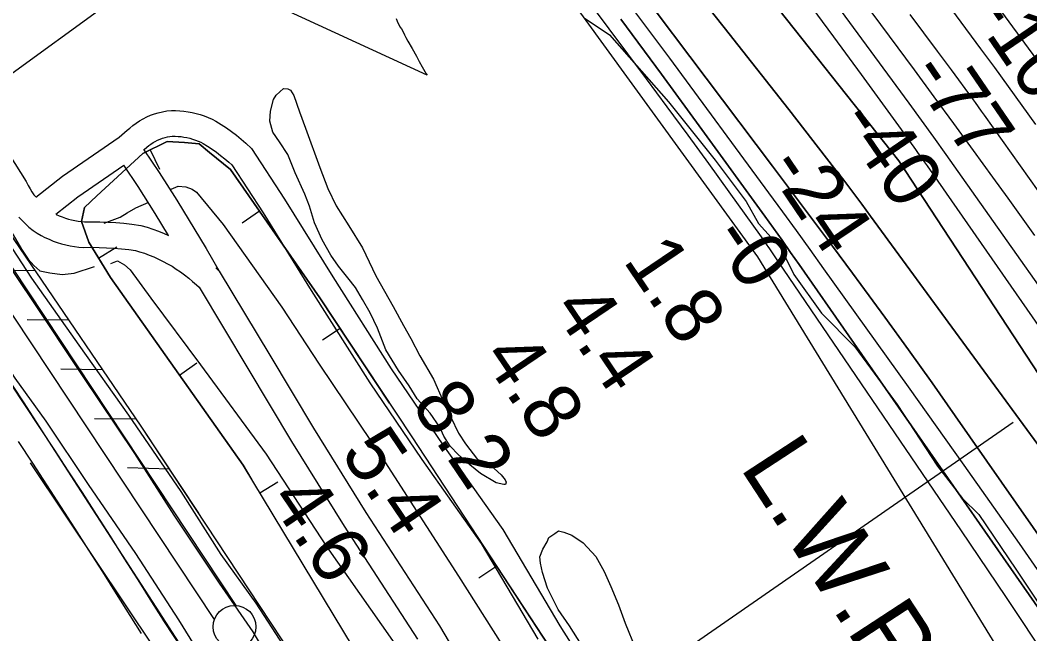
# Model space of a CAD drawing. Extents: x 3704301 to 3742427, y 506229 to 532009.
# Drawn here: x 3728276 to 3729457, y 515371 to 516088 of the extents above; entities that cross this region are included whole.
import ezdxf

# ---------------------------------------------------------------- set-up
doc = ezdxf.new("R2010")
doc.units = 0
for name, color, linetype in [('V-BORW-LINE', 7, 'Continuous'), ('V-FLOD-BASE', 7, 'Continuous'), ('V-LEVE-TOET', 7, 'Continuous'), ('V-RIVR-EDGE', 7, 'Continuous'), ('V-RIVR-RANG', 7, 'Continuous'), ('V-ROAD-CNTR', 7, 'Continuous'), ('V-RRAP-FSHR', 7, 'Continuous'), ('V-SITE-VEGE', 7, 'Continuous'), ('V-SURV-LINE', 7, 'Continuous'), ('V-TOPO-DPTH', 7, 'Continuous'), ('V-TOPO-MAJR', 7, 'Continuous'), ('V-TOPO-MINR', 7, 'Continuous'), ('V-TOPO-SHOR', 7, 'Continuous'), ('V-TOPO-WATR', 7, 'Continuous'), ('V-TOPO-WATR-IDEN', 7, 'Continuous'), ('V-WETL-SWMP', 7, 'Continuous')]:
    doc.layers.add(name, color=color, linetype=linetype)

msp = doc.modelspace()

# ---------------------------------------------------------------- linework, layer by layer
at = {"layer": 'V-BORW-LINE'}
for p, q in [((3728428.1, 515936.6), (3728439.2, 515914.3)), ((3728556.2, 515865.1), (3728535.6, 515850.8)), ((3728367.8, 515810.1), (3728389, 515823.2)), ((3728650.4, 515727.7), (3728629.6, 515713.9)), ((3728462.5, 515673), (3728482.9, 515687.5)), ((3728556.3, 515535.5), (3728577.7, 515548.4)), ((3728833.7, 515449.5), (3728812.8, 515435.8))]:
    msp.add_line(p, q, dxfattribs=at)
for points in [[(3729161.5, 514541.3), (3728996.1, 514809.5), (3728830.2, 515082.3), (3728536.8, 515567.8), (3728381.7, 515787.5), (3728356.2, 515828.8), (3728347.9, 515852.8), (3728351.5, 515869.4), (3728365.9, 515882.8), (3728419.7, 515932.5), (3728448, 515946.6), (3728468.2, 515945.4), (3728485.6, 515943.6), (3728497.4, 515933.7), (3728522.3, 515913.8), (3728626.6, 515763.8), (3728734.4, 515601.1), (3728887.3, 515367.6), (3729153.8, 514962.1)], [(3728708.3, 515640.4), (3728626.6, 515763.8), (3728522.3, 515913.8), (3728497.4, 515933.7), (3728485.6, 515943.6), (3728468.2, 515945.4), (3728448, 515946.6), (3728419.7, 515932.5), (3728365.9, 515882.8), (3728351.5, 515869.4), (3728347.9, 515852.8), (3728356.2, 515828.8), (3728381.7, 515787.5), (3728536.8, 515567.8), (3728547.2, 515550.5)], [(3729153.8, 514962.1), (3728887.3, 515367.6), (3728827.5, 515458.9)]]:
    msp.add_lwpolyline(points, dxfattribs=at)
at = {"layer": 'V-FLOD-BASE'}
for points in [[(3728548.6, 515372.9), (3728509.4, 515429.7), (3728456.2, 515509.5), (3728410.2, 515581.4), (3728348.8, 515672.6), (3728290.2, 515761.3), (3728243.9, 515829), (3728177.6, 515929), (3728137.2, 515992), (3728091.6, 516061.2)], [(3728919.9, 514772.1), (3728895.5, 514815.6), (3728859.3, 514875.4), (3728811.2, 514951.5), (3728758.7, 515034.7), (3728721.3, 515095), (3728685.1, 515149.1), (3728632.9, 515232.9), (3728584.1, 515312.6), (3728548.6, 515372.9)]]:
    msp.add_lwpolyline(points, dxfattribs=at)
at = {"layer": 'V-LEVE-TOET'}
for points in [[(3728517.7, 515295.9), (3728461.8, 515387), (3728411.3, 515464.3), (3728356.1, 515545.1), (3728306.6, 515619.2), (3728270.1, 515669.6), (3728214.9, 515754.4), (3728169.1, 515825.5), (3728117.4, 515903.6), (3728070.6, 515971.3), (3728020.1, 516043.2), (3727997.6, 516075.3), (3727983.6, 516095.1), (3727967.8, 516116.1), (3727928.1, 516161.8)], [(3728970.9, 514731.2), (3728916.4, 514818.4), (3728870.4, 514894.5), (3728810.3, 514994.2), (3728751.6, 515084.7), (3728691.3, 515177.8), (3728631.7, 515277.3), (3728584.4, 515356.6), (3728552.1, 515406.5), (3728511.4, 515463.4), (3728464.6, 515537.2), (3728403, 515626.4), (3728344.9, 515708.4), (3728289.7, 515786.5), (3728249.8, 515847), (3728179.6, 515955.2), (3728135.2, 516019), (3728113.8, 516050.6)]]:
    msp.add_lwpolyline(points, dxfattribs=at)
at = {"layer": 'V-RIVR-EDGE'}
msp.add_lwpolyline([(3728935.8, 516091.1), (3728965.7, 516071.2), (3729034.6, 515993), (3729089, 515924.5), (3729125.5, 515876.3), (3729139.9, 515850.5), (3729166.2, 515821.6), (3729181.2, 515791), (3729213.5, 515745.8), (3729252.4, 515706.1), (3729302.1, 515638.8), (3729349.3, 515566.6), (3729378.6, 515528.7), (3729397.8, 515510.1), (3729440.9, 515446.3), (3729476.7, 515392.2)], dxfattribs=at)
at = {"layer": 'V-RIVR-RANG'}
for p, q in [((3728154, 515944.5), (3728881.2, 516474.9)), ((3728698.1, 515105.7), (3729438, 515618.1))]:
    msp.add_line(p, q, dxfattribs=at)
at = {"layer": 'V-ROAD-CNTR'}
for points in [[(3728099.2, 516097.1), (3728122.1, 516079.8), (3728123.7, 516078.6), (3728146.3, 516061.3), (3728196.9, 516013.7), (3728249.4, 515952.3), (3728283.2, 515899.6), (3728285.6, 515894.9), (3728287.6, 515891.2), (3728289.8, 515887.7), (3728292.1, 515884.3), (3728293.8, 515882)], [(3728294.4, 515881.3), (3728325.6, 515905.8), (3728391.7, 515951.7), (3728401.4, 515959.6), (3728404.2, 515962.2), (3728407.9, 515965.3), (3728411.7, 515968.1), (3728415.8, 515970.8), (3728419.9, 515973.2), (3728424.2, 515975.3), (3728428.6, 515977.2), (3728433.1, 515978.8), (3728437.7, 515980.2), (3728442.4, 515981.3), (3728447.5, 515982.3), (3728453, 515982.6), (3728457.9, 515982.6), (3728462.8, 515982.4), (3728467.6, 515982), (3728472.5, 515981.4), (3728477.3, 515980.5), (3728482.1, 515979.3), (3728486.8, 515978), (3728491.4, 515976.4), (3728496, 515974.6), (3728500.5, 515972.6), (3728505, 515970.3), (3728511.4, 515966.4), (3728517.5, 515962.4), (3728523.4, 515958.3), (3728529.2, 515953.9), (3728534.8, 515949.3), (3728540.2, 515944.5), (3728546.6, 515938.5), (3728585.5, 515879.1), (3728641.8, 515788), (3728710.1, 515680.5), (3728770.6, 515591.5), (3728840.7, 515492.4), (3728907.3, 515380), (3728963.9, 515290.6)], [(3728420.4, 515936.4), (3728421.1, 515937), (3728424.1, 515939.7), (3728426.4, 515941.7), (3728428.9, 515943.5), (3728431.5, 515945.2), (3728434.1, 515946.7), (3728436.9, 515948.1), (3728439.7, 515949.3), (3728442.6, 515950.4), (3728445.5, 515951.3), (3728448.5, 515952), (3728451.1, 515952.4), (3728454, 515952.6), (3728457.4, 515952.6), (3728460.9, 515952.5), (3728464.3, 515952.2), (3728467.7, 515951.7), (3728471.1, 515951.1), (3728474.5, 515950.3), (3728477.8, 515949.4), (3728481.1, 515948.2), (3728484.3, 515947), (3728487.4, 515945.6), (3728490.3, 515944.1), (3728495.4, 515941), (3728500.6, 515937.6), (3728505.7, 515934), (3728510.6, 515930.3), (3728515.4, 515926.4), (3728520.1, 515922.3), (3728523.5, 515919.1), (3728560.2, 515863), (3728616.4, 515772), (3728685.1, 515664.1), (3728745.9, 515574.4), (3728815.5, 515476.1), (3728881.7, 515364.3)], [(3728420.8, 515936.8), (3728438.8, 515910.2), (3728459.3, 515878), (3728493.8, 515821.5), (3728510.1, 515792.9)], [(3728317.7, 515861.5), (3728343.4, 515881.6), (3728397.3, 515919)], [(3728396.8, 515918.7), (3728413.7, 515893.8), (3728433.8, 515862.1), (3728449.3, 515836.7)], [(3728274.6, 515858.1), (3728278.3, 515854), (3728282.3, 515850.1), (3728286.3, 515846.3), (3728291.1, 515842.4), (3728296, 515839.3), (3728300.5, 515836.7), (3728305.1, 515834.3), (3728309.8, 515832.1), (3728314.6, 515830.1), (3728319.5, 515828.4), (3728324.5, 515826.9), (3728329.5, 515825.6), (3728334.6, 515824.5), (3728339.7, 515823.6), (3728344.8, 515823), (3728350.3, 515822.6), (3728359.8, 515822.7), (3728368.4, 515822.6), (3728377.1, 515822.3), (3728385.8, 515821.7), (3728394.5, 515821), (3728403.2, 515820), (3728410.9, 515819), (3728415.7, 515817.6), (3728421.4, 515815.7), (3728427, 515813.6), (3728432.5, 515811.4), (3728437.9, 515808.9), (3728443.3, 515806.3), (3728448.5, 515803.5), (3728453.7, 515800.5), (3728458.7, 515797.3), (3728463.7, 515794), (3728468.5, 515790.4), (3728473.2, 515786.8), (3728477.8, 515782.9), (3728482.2, 515779), (3728485.3, 515776), (3728542.6, 515681.1), (3728593.6, 515595.6), (3728655, 515496.4), (3728741.1, 515364.2)], [(3728318.2, 515861.3), (3728318.3, 515861.2), (3728321.8, 515859.6), (3728325.3, 515858.2), (3728329, 515856.9), (3728332.6, 515855.7), (3728336.3, 515854.8), (3728340.1, 515854), (3728343.9, 515853.4), (3728347.7, 515852.9), (3728351.2, 515852.6), (3728359.8, 515852.7), (3728369.2, 515852.6), (3728378.6, 515852.2), (3728388, 515851.7), (3728397.4, 515850.8), (3728406.8, 515849.8), (3728417.1, 515848.4), (3728424.7, 515846.2), (3728431.3, 515844), (3728437.9, 515841.6), (3728444.4, 515838.9), (3728449.5, 515836.6)], [(3728504.9, 515798.7), (3728508.9, 515794.9), (3728568.3, 515696.6), (3728619.2, 515611.2), (3728680.3, 515512.5), (3728766.6, 515380), (3728877.6, 515192.5), (3728949.1, 515071)], [(3728265.3, 515662.6), (3728282, 515637.3), (3728298.7, 515612), (3728315.4, 515586.6), (3728331.9, 515561.2), (3728348.4, 515535.7), (3728364.9, 515510.2), (3728381.2, 515484.7), (3728397.5, 515459.1), (3728413.8, 515433.5), (3728429.9, 515407.8), (3728443.2, 515386.6)], [(3728273.7, 515595.5), (3728290.3, 515570.2), (3728306.8, 515544.9), (3728323.2, 515519.5), (3728339.6, 515494), (3728356, 515468.5), (3728372.2, 515443), (3728388.4, 515417.4), (3728404.5, 515391.8), (3728417.8, 515370.7)], [(3728443, 515386.9), (3728754.8, 514914.5), (3728765.9, 514899.1), (3728777.3, 514881.9), (3728787.6, 514864.6), (3728796.6, 514848.4), (3728802.6, 514836.4), (3728809.2, 514822.5), (3728815, 514809.1), (3728820.4, 514795.3), (3728824.5, 514784.3), (3728827.5, 514775.6), (3728829.1, 514770.6), (3728853.9, 514691.2), (3728885.6, 514554.2)]]:
    msp.add_lwpolyline(points, dxfattribs=at)
at = {"layer": 'V-RRAP-FSHR'}
for p, q in [((3728293.6, 515795.1), (3728244.8, 515795.7)), ((3728333.1, 515737.3), (3728284.2, 515737.9)), ((3728372.5, 515679.4), (3728323.7, 515680)), ((3728411.9, 515621.6), (3728363.1, 515622.2)), ((3728450.6, 515563.2), (3728401.7, 515564.6))]:
    msp.add_line(p, q, dxfattribs=at)
for points in [[(3728145.4, 516012.5), (3728146.2, 516011.3), (3728417.4, 515613.6), (3728484.5, 515511.7)], [(3728146.2, 516011.3), (3728417.4, 515613.6), (3728669.8, 515230.4), (3728878.2, 514886.1)]]:
    msp.add_lwpolyline(points, dxfattribs=at)
at = {"layer": 'V-SITE-VEGE'}
msp.add_lwpolyline([(3728596.3, 516000.5), (3728602.8, 515981.3), (3728610, 515962.2), (3728626.8, 515916), (3728635.9, 515891.5), (3728645.8, 515871.2), (3728660.7, 515847.9), (3728676.7, 515822.2), (3728692, 515789.3), (3728712.6, 515753.4), (3728724.4, 515731.2), (3728733.2, 515715.9), (3728743.5, 515695.6), (3728759.5, 515668.5), (3728770.9, 515642.8), (3728788.9, 515605.4), (3728797.2, 515592.7), (3728811, 515574.4), (3728822.1, 515571.7), (3728838.9, 515556.4), (3728843.4, 515550.6), (3728844.6, 515548), (3728843.8, 515545.3), (3728841.9, 515545.3), (3728833.1, 515547.2), (3728814.8, 515557.9), (3728802.2, 515568.3), (3728788.8, 515580.1), (3728779.3, 515590.1), (3728771.6, 515601.6), (3728767.1, 515612.3), (3728755.6, 515628.7), (3728740.7, 515645.6), (3728731.2, 515660.5), (3728718.6, 515678.5), (3728703.7, 515702.9), (3728694.2, 515728.2), (3728685.4, 515746.2), (3728676.7, 515761.5), (3728668.3, 515775.6), (3728659.5, 515787.1), (3728648.4, 515800.5), (3728639.7, 515813.5), (3728629.4, 515831.5), (3728620.6, 515851.4), (3728614.5, 515870.9), (3728609.2, 515885), (3728597.7, 515909.9), (3728589.3, 515931.3), (3728579.4, 515946.2), (3728571.8, 515957.3), (3728568, 515970.3), (3728569.1, 515982.2), (3728572.6, 515995.5), (3728575.7, 516000.9), (3728584.1, 516008.5), (3728589.4, 516008.1), (3728592.5, 516006.6)], close=True, dxfattribs=at)
msp.add_lwpolyline([(3728953.6, 515325), (3728918.9, 515379.7), (3728905.6, 515398.8), (3728893, 515424), (3728887.3, 515442.4), (3728885, 515453.1), (3728883.9, 515460.4), (3728887.7, 515469.5), (3728892.7, 515478.3), (3728894.6, 515483.3), (3728901.5, 515487.9), (3728905.7, 515490.9), (3728912.2, 515489.4), (3728921.3, 515485.9), (3728934.7, 515477.1), (3728949.6, 515461.1), (3728959.5, 515443.5), (3728967.1, 515425.9), (3728975.9, 515404.4), (3728983.9, 515383), (3728996.1, 515353.2)], dxfattribs=at)
at = {"layer": 'V-SURV-LINE'}
for points in [[(3728079.3, 516081.2), (3728528.4, 515403.7)], [(3728503.4, 515387.2), (3728054.3, 516064.6)]]:
    msp.add_lwpolyline(points, dxfattribs=at)
msp.add_circle((3728526.9, 515378.8), 25, dxfattribs=at)
at = {"layer": 'V-TOPO-DPTH'}
for points in [[(3727349.2, 517608.1), (3727954.6, 517227.6), (3727955.4, 517227.4), (3727956.1, 517227.1), (3727956.7, 517226.8), (3727957.4, 517226.3), (3727958, 517225.9), (3727962.7, 517222), (3727963.7, 517221.1), (3727964.7, 517220.2), (3727965.7, 517219.2), (3727966.7, 517218.2), (3728607.6, 516543.4), (3729138.8, 515811.5), (3729623.6, 515021.1)], [(3729796.3, 515172.6), (3729304.1, 515924), (3728972.6, 516342.4), (3728932.6, 516392), (3728892.1, 516441.1), (3728850.7, 516489.6), (3728808.8, 516537.6), (3728755.3, 516597.8), (3728739.6, 516615.2), (3728723.7, 516632.4), (3728707.4, 516649.3), (3728691, 516666.1), (3728595.1, 516762.2), (3728530.8, 516827.1), (3728466.8, 516892.3), (3728403.2, 516957.9), (3728339.8, 517023.7), (3728098.3, 517276.4), (3728084.8, 517290.4), (3728071.3, 517304.2)], [(3729796.3, 515172.6), (3729304.1, 515924), (3728972.6, 516342.4), (3728932.6, 516392), (3728892.1, 516441.1), (3728850.7, 516489.6), (3728808.8, 516537.6), (3728755.3, 516597.8), (3728739.6, 516615.2), (3728723.7, 516632.4), (3728707.4, 516649.3), (3728691, 516666.1), (3728595.1, 516762.2), (3728530.8, 516827.1), (3728466.8, 516892.3), (3728403.2, 516957.9), (3728339.8, 517023.7), (3728098.3, 517276.4), (3728084.8, 517290.4), (3728071.3, 517304.2)], [(3729715.1, 515131.6), (3729370.1, 515625.6), (3729342.9, 515664.3), (3729315.4, 515702.8), (3729287.6, 515741.1), (3729259.6, 515779.3), (3729249.8, 515792.6), (3729226.5, 515824), (3729203.2, 515855.3), (3729179.8, 515886.6), (3729156.4, 515917.8), (3728923.6, 516227)], [(3728923.6, 516227), (3729156.4, 515917.8), (3729179.8, 515886.6), (3729203.2, 515855.3), (3729226.5, 515824), (3729249.8, 515792.6), (3729259.6, 515779.3), (3729287.6, 515741.1), (3729315.4, 515702.8), (3729342.9, 515664.3), (3729370.1, 515625.6), (3729715.1, 515131.6)], [(3729486.9, 515564.5), (3729271, 515859.2), (3729260.6, 515873.2), (3729250.2, 515887.2), (3729239.6, 515901.1), (3729228.9, 515915), (3729175.2, 515983.8), (3729137.6, 516032), (3729099.8, 516080), (3729061.8, 516127.9)], [(3729061.8, 516127.9), (3729099.8, 516080), (3729137.6, 516032), (3729175.2, 515983.8), (3729228.9, 515915), (3729239.6, 515901.1), (3729250.2, 515887.2), (3729260.6, 515873.2), (3729271, 515859.2), (3729486.9, 515564.5)], [(3728979, 516089.5), (3729026.5, 516025.2), (3729073.7, 515960.6), (3729147.1, 515859.2), (3729157.3, 515845.1), (3729167.4, 515830.9), (3729177.4, 515816.7), (3729187.4, 515802.5), (3729536.1, 515301.7)], [(3729536.1, 515301.7), (3729187.4, 515802.5), (3729177.4, 515816.7), (3729167.4, 515830.9), (3729157.3, 515845.1), (3729147.1, 515859.2), (3729073.7, 515960.6), (3729026.5, 516025.2), (3728979, 516089.5)]]:
    msp.add_lwpolyline(points, dxfattribs=at)
at = {"layer": 'V-TOPO-MAJR'}
for points in [[(3728958.6, 516732.8), (3729469.5, 516036.5)], [(3729195.6, 516112.5), (3729227.8, 516068.8), (3729259.9, 516025.1), (3729309.8, 515956.3), (3729316.7, 515946.8), (3729323.5, 515937.2), (3729330.3, 515927.5), (3729337.1, 515917.9), (3729807.1, 515242.1)]]:
    msp.add_lwpolyline(points, dxfattribs=at)
at = {"layer": 'V-TOPO-MINR'}
for points in [[(3728417.9, 517444), (3728550.7, 517234.3), (3728603.4, 517152.6), (3728657.1, 517071.4), (3728712.1, 516991.2), (3728768, 516911.6), (3728848.9, 516798.2), (3728865.1, 516775.8), (3728881.3, 516753.4), (3728897.7, 516731.1), (3728914.3, 516708.9), (3729014.4, 516575.5), (3729080.9, 516486.6), (3729147.3, 516397.5), (3729213.3, 516308.2), (3729279.2, 516218.9), (3729399.6, 516055), (3729415.8, 516033), (3729431.8, 516010.9), (3729447.9, 515988.8), (3729463.8, 515966.6)], [(3728198.1, 517404.3), (3728774.2, 516744.7), (3728793.3, 516722.6), (3728812.1, 516700.3), (3728830.7, 516677.8), (3728849.2, 516655.1), (3728895.3, 516597.6), (3728936.3, 516545.8), (3728977, 516493.7), (3729017, 516441.2), (3729056.6, 516388.3), (3729322.1, 516030.2), (3729345.2, 515998.9), (3729368.2, 515967.6), (3729391, 515936.1), (3729413.8, 515904.6), (3729431.4, 515880.2), (3729462.8, 515836.4)], [(3728071.3, 517304.2), (3728084.8, 517290.4), (3728098.3, 517276.4), (3728339.8, 517023.7), (3728403.2, 516957.9), (3728466.8, 516892.3), (3728530.8, 516827.1), (3728595.1, 516762.2), (3728691, 516666.1), (3728707.4, 516649.3), (3728723.7, 516632.4), (3728739.6, 516615.2), (3728755.3, 516597.8), (3728808.8, 516537.6), (3728850.7, 516489.6), (3728892.1, 516441.1), (3728932.6, 516392), (3728972.6, 516342.4), (3729304.1, 515924), (3729796.3, 515172.6)], [(3728618.8, 516541.9), (3729008.4, 516019.9), (3729032.8, 515987), (3729057.1, 515954), (3729081.2, 515920.8), (3729105.1, 515887.6), (3729142.9, 515834.8), (3729147.8, 515827.9), (3729152.7, 515820.9), (3729157.5, 515814), (3729162.3, 515807), (3729377.1, 515491), (3729428.7, 515414.2), (3729479.9, 515337.2)], [(3728923.6, 516227), (3729156.4, 515917.8), (3729179.8, 515886.6), (3729203.2, 515855.3), (3729226.5, 515824), (3729249.8, 515792.6), (3729259.6, 515779.3), (3729287.6, 515741.1), (3729315.4, 515702.8), (3729342.9, 515664.3), (3729370.1, 515625.6), (3729715.1, 515131.6)], [(3728970.3, 516131.8), (3729035.6, 516044), (3729151.6, 515886.6), (3729167.8, 515864.4), (3729184, 515842.2), (3729200.1, 515820), (3729216.1, 515797.7), (3729315, 515659.6), (3729380.1, 515568), (3729444.8, 515476), (3729508.8, 515383.7)], [(3729061.8, 516127.9), (3729099.8, 516080), (3729137.6, 516032), (3729175.2, 515983.8), (3729228.9, 515915), (3729239.6, 515901.1), (3729250.2, 515887.2), (3729260.6, 515873.2), (3729271, 515859.2), (3729486.9, 515564.5)], [(3729216.1, 516127.4), (3729315.7, 515991.4), (3729330.2, 515971.5), (3729344.7, 515951.6), (3729359, 515931.5), (3729373.2, 515911.5), (3729535.8, 515681.5)], [(3728979, 516089.5), (3729026.5, 516025.2), (3729073.7, 515960.6), (3729147.1, 515859.2), (3729157.3, 515845.1), (3729167.4, 515830.9), (3729177.4, 515816.7), (3729187.4, 515802.5), (3729536.1, 515301.7)], [(3729316.9, 516095.2), (3729333, 516073.7), (3729349.1, 516052.1), (3729365.1, 516030.5), (3729389.7, 515997), (3729393.3, 515992.1), (3729396.9, 515987.1), (3729400.4, 515982.1), (3729404, 515977.2), (3729909.4, 515265.8)]]:
    msp.add_lwpolyline(points, dxfattribs=at)
at = {"layer": 'V-TOPO-SHOR'}
for points in [[(3727925.5, 516146.8), (3728021, 516024.6), (3728112.3, 515891.8), (3728203.6, 515756.6), (3728279.7, 515642.1), (3728343, 515543.1), (3728434.6, 515401.8), (3728491.4, 515314.1), (3728563.1, 515204.7), (3728622.3, 515120.4), (3728697.9, 514998.4), (3728746.8, 514922.6), (3728807, 514828.7), (3728817.8, 514808.9), (3728823.1, 514798.3), (3728828.3, 514787.7), (3728832.1, 514779.2), (3728837.3, 514762.7)], [(3728146.5, 516007.4), (3728199.4, 515936.8), (3728247.4, 515864.7), (3728267.7, 515837.5), (3728277.8, 515820.5), (3728285.6, 515809), (3728291.9, 515801.4), (3728299.2, 515795.3), (3728299.2, 515795.3), (3728310.8, 515792.9), (3728325, 515791), (3728339.2, 515792.6), (3728363.1, 515800.4)], [(3728452.6, 515890.6), (3728460.8, 515894.2), (3728469.8, 515893.6), (3728477.2, 515890.7), (3728482.2, 515887.3), (3728513.5, 515849.6), (3728582, 515752.8), (3728625.8, 515686)], [(3728374.5, 515850.9), (3728393.1, 515857.8), (3728401.1, 515863.1), (3728411.5, 515869), (3728426.4, 515875.4)], [(3728382.3, 515803.9), (3728389.8, 515807), (3728398.2, 515802.2), (3728404.9, 515796.3), (3728428.9, 515763.2), (3728486.9, 515685.1), (3728564, 515580.7), (3728634.6, 515472.8), (3728724.4, 515344.2), (3728788.9, 515235.6), (3728852, 515117), (3728907.9, 515030.5), (3728956.2, 514949.6), (3729012.4, 514852.3), (3729066.2, 514759.1), (3729115.8, 514673.4), (3729165.8, 514585.8), (3729182.6, 514559.7)], [(3728625.8, 515686), (3728702.6, 515571.6), (3728788.7, 515437.9), (3728882.9, 515289.9), (3728963.6, 515173.4), (3729027.3, 515085.7), (3729101, 514971.3), (3729180.7, 514860.6), (3729243.9, 514763.8), (3729304.2, 514671.8), (3729311.6, 514655.7), (3729317.4, 514642.1)], [(3728287.6, 515570.5), (3728329.3, 515508.3), (3728433, 515353.6)]]:
    msp.add_lwpolyline(points, dxfattribs=at)
at = {"layer": 'V-TOPO-WATR'}
msp.add_lwpolyline([(3727349.2, 517608.1), (3727954.6, 517227.6), (3727955.4, 517227.4), (3727956.1, 517227.1), (3727956.7, 517226.8), (3727957.4, 517226.3), (3727958, 517225.9), (3727962.7, 517222), (3727963.7, 517221.1), (3727964.7, 517220.2), (3727965.7, 517219.2), (3727966.7, 517218.2), (3728607.6, 516543.4), (3729138.8, 515811.5), (3729623.6, 515021.1)], dxfattribs=at)
at = {"layer": 'V-WETL-SWMP'}
msp.add_lwpolyline([(3728715.9, 516090.5), (3728717.1, 516087.5), (3728720.3, 516080.8), (3728722.3, 516078.4), (3728724.5, 516074.2), (3728725.7, 516071.2), (3728727.4, 516068.2), (3728729.7, 516063.8), (3728734.8, 516055.4), (3728739.8, 516046.5), (3728742.7, 516040.3), (3728746.2, 516033.9), (3728751.1, 516025.5), (3728752.1, 516024), (3728561.6, 516112.4)], dxfattribs=at)

# ---------------------------------------------------------------- texts
at = {"layer": 'V-RIVR-RANG'}
for s, rotation, p in [('-100', 304.3821, (3729387.9, 516096.4)), ('-77', 304.3821, (3729314.6, 516026.4)), ('-40', 304.3821, (3729231.8, 515970.4)), ('-24', 304.0983, (3729148.2, 515916.2)), ('-0', 304.0983, (3729082.9, 515834.2)), ('1.8', 304.0983, (3728980.5, 515807.2)), ('4.4', 304.0983, (3728897.8, 515750.9)), ('4.8', 304.0983, (3728815.1, 515694.6)), ('8.2', 304.0983, (3728732.5, 515638.4)), ('5.4', 304.0983, (3728649.8, 515582.1)), ('4.6', 304.0983, (3728566.1, 515527.4))]:
    msp.add_text(s, height=67, rotation=rotation, dxfattribs=at).set_placement(p)
at = {"layer": 'V-TOPO-WATR-IDEN'}
msp.add_text('L.W.R.P.', height=83, rotation=303.1614, dxfattribs=at).set_placement((3729117.1, 515565.8))

doc.saveas('drawing.dxf')
